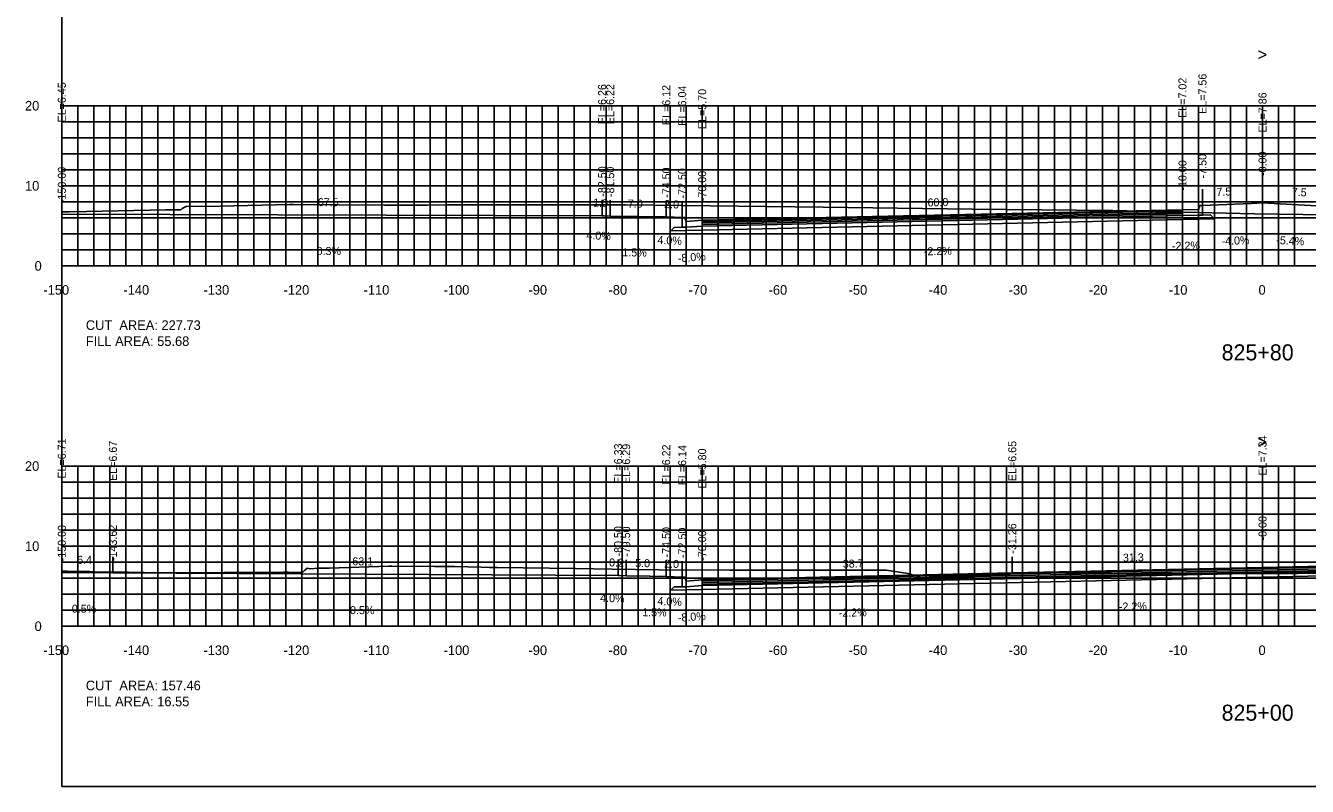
# Model space of a CAD drawing. Extents: x 1797419 to 1809236, y 248759 to 251512.
# Drawn here: x 1806896.5 to 1807056.6, y 250079.4 to 250174.4 of the extents above; entities that cross this region are included whole.
import ezdxf

# ---------------------------------------------------------------- set-up
doc = ezdxf.new("R2010")
doc.units = 0
for name, color, linetype in [('1', 7, 'Continuous'), ('10', 7, 'Continuous'), ('3', 7, 'Continuous'), ('31', 7, 'Continuous'), ('4', 7, 'Continuous'), ('60', 7, 'Continuous'), ('ANNO-TXT', 7, 'Continuous'), ('BASE', 7, 'Continuous'), ('CL-CNST', 7, 'Continuous'), ('Level 62', 7, 'Continuous'), ('LOWER BINDER', 7, 'Continuous'), ('M-ROADS', 7, 'Continuous'), ('UPPER BINDER', 7, 'Continuous'), ('WEARING', 7, 'Continuous')]:
    doc.layers.add(name, color=color, linetype=linetype)

msp = doc.modelspace()

# ---------------------------------------------------------------- linework, layer by layer
for p, q in [((1807043.5, 250151.99), (1807043.5, 250153.99)), ((1807051, 250152.29), (1807051, 250154.29)), ((1806901, 250150.88), (1806901, 250152.88)), ((1806968.5, 250150.69), (1806968.5, 250152.69)), ((1806968.51, 250150.69), (1806968.51, 250152.69)), ((1806969.51, 250150.65), (1806969.51, 250152.65)), ((1806976.51, 250150.55), (1806976.51, 250152.55)), ((1806978.5, 250150.47), (1806978.5, 250152.47)), ((1806981, 250150.13), (1806981, 250152.13)), ((1807041, 250151.45), (1807041, 250153.45)), ((1807051, 250106.77), (1807051, 250108.77)), ((1806901, 250106.14), (1806901, 250108.14)), ((1806907.38, 250106.11), (1806907.38, 250108.11)), ((1806970.5, 250105.76), (1806970.5, 250107.76)), ((1806971.5, 250105.72), (1806971.5, 250107.72)), ((1806976.5, 250105.65), (1806976.5, 250107.65)), ((1806978.5, 250105.57), (1806978.5, 250107.57)), ((1806981, 250105.23), (1806981, 250107.23)), ((1807019.74, 250106.08), (1807019.74, 250108.08))]:
    msp.add_line(p, q)
for points in [[(1806901, 250079.43), (1807201, 250079.43), (1807201, 250269.43), (1806901, 250269.43)], [(1807043.5, 250151.99), (1807043.17, 250151.99), (1807043, 250151.49), (1807041, 250151.45), (1807041, 250150.73), (1807043, 250150.77), (1807043.5, 250150.77)], [(1806981, 250150.13), (1806979, 250149.97), (1806978.84, 250150.47), (1806978.5, 250150.47), (1806978.5, 250149.25), (1806979, 250149.25), (1806981, 250149.41)], [(1806981, 250105.23), (1806979, 250105.07), (1806978.84, 250105.57), (1806978.5, 250105.57), (1806978.5, 250104.35), (1806979, 250104.35), (1806981, 250104.51)]]:
    msp.add_lwpolyline(points, close=True)
at = {"layer": '60'}
for p, q in [((1806900.94, 250164.43), (1806901, 250164.43)), ((1806901, 250144.43), (1806901, 250164.43)), ((1806900.94, 250154.43), (1806901, 250154.43)), ((1806900.94, 250144.43), (1806901, 250144.43)), ((1806901, 250144.43), (1807201, 250144.43)), ((1806901, 250144.37), (1806901, 250144.43)), ((1806911, 250144.37), (1806911, 250144.43)), ((1806921, 250144.37), (1806921, 250144.43)), ((1806931, 250144.37), (1806931, 250144.43)), ((1806941, 250144.37), (1806941, 250144.43)), ((1806951, 250144.37), (1806951, 250144.43)), ((1806961, 250144.37), (1806961, 250144.43)), ((1806971, 250144.37), (1806971, 250144.43)), ((1806981, 250144.37), (1806981, 250144.43)), ((1806991, 250144.37), (1806991, 250144.43)), ((1807001, 250144.37), (1807001, 250144.43)), ((1807011, 250144.37), (1807011, 250144.43)), ((1807021, 250144.37), (1807021, 250144.43)), ((1807031, 250144.37), (1807031, 250144.43)), ((1807041, 250144.37), (1807041, 250144.43)), ((1807051, 250144.37), (1807051, 250144.43)), ((1806900.94, 250119.43), (1806901, 250119.43)), ((1806901, 250099.43), (1806901, 250119.43)), ((1806900.94, 250109.43), (1806901, 250109.43)), ((1806900.94, 250099.43), (1806901, 250099.43)), ((1806901, 250099.43), (1807201, 250099.43)), ((1806901, 250099.37), (1806901, 250099.43)), ((1806911, 250099.37), (1806911, 250099.43)), ((1806921, 250099.37), (1806921, 250099.43)), ((1806931, 250099.37), (1806931, 250099.43)), ((1806941, 250099.37), (1806941, 250099.43)), ((1806951, 250099.37), (1806951, 250099.43)), ((1806961, 250099.37), (1806961, 250099.43)), ((1806971, 250099.37), (1806971, 250099.43)), ((1806981, 250099.37), (1806981, 250099.43)), ((1806991, 250099.37), (1806991, 250099.43)), ((1807001, 250099.37), (1807001, 250099.43)), ((1807011, 250099.37), (1807011, 250099.43)), ((1807021, 250099.37), (1807021, 250099.43)), ((1807031, 250099.37), (1807031, 250099.43)), ((1807041, 250099.37), (1807041, 250099.43)), ((1807051, 250099.37), (1807051, 250099.43))]:
    msp.add_line(p, q, dxfattribs=at)
at = {"layer": 'BASE'}
for points in [[(1806977.1, 250148.82), (1806977.5, 250149.23), (1806978.5, 250149.25), (1806979, 250149.25), (1806981, 250149.41), (1807041, 250150.73), (1807043, 250150.77), (1807043.5, 250150.77), (1807044.5, 250150.79), (1807044.98, 250150.32), (1807041, 250150.23), (1806981, 250148.91)], [(1807130.43, 250107.3), (1807134.16, 250107.38), (1807133.92, 250107.61), (1807132.92, 250107.64), (1807132.43, 250107.64), (1807130.43, 250107.8), (1807051, 250106.05), (1806981, 250104.51), (1806979, 250104.35), (1806978.5, 250104.35), (1806977.5, 250104.33), (1806977.1, 250103.92), (1806981, 250104.01), (1807051, 250105.55)]]:
    msp.add_lwpolyline(points, close=True, dxfattribs=at)
at = {"layer": 'CL-CNST'}
for points in [[(1806901, 250150.88), (1806968.5, 250150.69), (1806968.51, 250150.69), (1806968.77, 250150.68), (1806969.51, 250150.65), (1806976.51, 250150.55), (1806978.5, 250150.47), (1806978.84, 250150.47), (1806978.89, 250150.32), (1806979, 250149.97), (1806981, 250150.13), (1807041, 250151.45), (1807041, 250151.45), (1807043, 250151.49), (1807043.11, 250151.8), (1807043.17, 250151.99), (1807043.5, 250151.99), (1807049.59, 250152.24), (1807051, 250152.29), (1807053.21, 250152.17), (1807058.5, 250151.89)], [(1806901, 250106.14), (1806907.38, 250106.11), (1806970.5, 250105.76), (1806970.68, 250105.76), (1806971.5, 250105.72), (1806974.48, 250105.68), (1806976.5, 250105.65), (1806978.5, 250105.57), (1806978.84, 250105.57), (1806979, 250105.07), (1806981, 250105.23), (1807019.74, 250106.08), (1807051, 250106.77), (1807074.12, 250107.28), (1807130.43, 250108.52), (1807132.43, 250108.36), (1807132.59, 250108.86), (1807132.92, 250108.86), (1807133.92, 250107.61), (1807134.16, 250107.38), (1807134.92, 250108.94), (1807139.26, 250109), (1807139.92, 250109.01)]]:
    msp.add_lwpolyline(points, dxfattribs=at)
at = {"layer": 'Level 62'}
for p, q in [((1806901, 250164.43), (1807201, 250164.43)), ((1806901, 250144.43), (1806901, 250164.43)), ((1806903, 250144.43), (1806903, 250164.43)), ((1806905, 250144.43), (1806905, 250164.43)), ((1806907, 250144.43), (1806907, 250164.43)), ((1806909, 250144.43), (1806909, 250164.43)), ((1806911, 250144.43), (1806911, 250164.43)), ((1806913, 250144.43), (1806913, 250164.43)), ((1806915, 250144.43), (1806915, 250164.43)), ((1806917, 250144.43), (1806917, 250164.43)), ((1806919, 250144.43), (1806919, 250164.43)), ((1806921, 250144.43), (1806921, 250164.43)), ((1806923, 250144.43), (1806923, 250164.43)), ((1806925, 250144.43), (1806925, 250164.43)), ((1806927, 250144.43), (1806927, 250164.43)), ((1806929, 250144.43), (1806929, 250164.43)), ((1806931, 250144.43), (1806931, 250164.43)), ((1806933, 250144.43), (1806933, 250164.43)), ((1806935, 250144.43), (1806935, 250164.43)), ((1806937, 250144.43), (1806937, 250164.43)), ((1806939, 250144.43), (1806939, 250164.43)), ((1806941, 250144.43), (1806941, 250164.43)), ((1806943, 250144.43), (1806943, 250164.43)), ((1806945, 250144.43), (1806945, 250164.43)), ((1806947, 250144.43), (1806947, 250164.43)), ((1806949, 250144.43), (1806949, 250164.43)), ((1806951, 250144.43), (1806951, 250164.43)), ((1806953, 250144.43), (1806953, 250164.43)), ((1806955, 250144.43), (1806955, 250164.43)), ((1806957, 250144.43), (1806957, 250164.43)), ((1806959, 250144.43), (1806959, 250164.43)), ((1806961, 250144.43), (1806961, 250164.43)), ((1806963, 250144.43), (1806963, 250164.43)), ((1806965, 250144.43), (1806965, 250164.43)), ((1806967, 250144.43), (1806967, 250164.43)), ((1806969, 250144.43), (1806969, 250164.43)), ((1806971, 250144.43), (1806971, 250164.43)), ((1806973, 250144.43), (1806973, 250164.43)), ((1806975, 250144.43), (1806975, 250164.43)), ((1806977, 250144.43), (1806977, 250164.43)), ((1806979, 250144.43), (1806979, 250164.43)), ((1806981, 250144.43), (1806981, 250164.43)), ((1806983, 250144.43), (1806983, 250164.43)), ((1806985, 250144.43), (1806985, 250164.43)), ((1806987, 250144.43), (1806987, 250164.43)), ((1806989, 250144.43), (1806989, 250164.43)), ((1806991, 250144.43), (1806991, 250164.43)), ((1806993, 250144.43), (1806993, 250164.43)), ((1806995, 250144.43), (1806995, 250164.43)), ((1806997, 250144.43), (1806997, 250164.43)), ((1806999, 250144.43), (1806999, 250164.43)), ((1807001, 250144.43), (1807001, 250164.43)), ((1807003, 250144.43), (1807003, 250164.43)), ((1807005, 250144.43), (1807005, 250164.43)), ((1807007, 250144.43), (1807007, 250164.43)), ((1807009, 250144.43), (1807009, 250164.43)), ((1807011, 250144.43), (1807011, 250164.43)), ((1807013, 250144.43), (1807013, 250164.43)), ((1807015, 250144.43), (1807015, 250164.43)), ((1807017, 250144.43), (1807017, 250164.43)), ((1807019, 250144.43), (1807019, 250164.43)), ((1807021, 250144.43), (1807021, 250164.43)), ((1807023, 250144.43), (1807023, 250164.43)), ((1807025, 250144.43), (1807025, 250164.43)), ((1807027, 250144.43), (1807027, 250164.43)), ((1807029, 250144.43), (1807029, 250164.43)), ((1807031, 250144.43), (1807031, 250164.43)), ((1807033, 250144.43), (1807033, 250164.43)), ((1807035, 250144.43), (1807035, 250164.43)), ((1807037, 250144.43), (1807037, 250164.43)), ((1807039, 250144.43), (1807039, 250164.43)), ((1807041, 250144.43), (1807041, 250164.43)), ((1807043, 250144.43), (1807043, 250164.43)), ((1807045, 250144.43), (1807045, 250164.43)), ((1807047, 250144.43), (1807047, 250164.43)), ((1807049, 250144.43), (1807049, 250164.43)), ((1807051, 250144.43), (1807051, 250164.43)), ((1807053, 250144.43), (1807053, 250164.43)), ((1807055, 250144.43), (1807055, 250164.43)), ((1806901, 250162.43), (1807201, 250162.43)), ((1806901, 250160.43), (1807201, 250160.43)), ((1806901, 250158.43), (1807201, 250158.43)), ((1806901, 250156.43), (1807201, 250156.43)), ((1806901, 250154.43), (1807201, 250154.43)), ((1806901, 250152.43), (1807201, 250152.43)), ((1806901, 250150.43), (1807201, 250150.43)), ((1806901, 250148.43), (1807201, 250148.43)), ((1806901, 250146.43), (1807201, 250146.43)), ((1806901, 250144.43), (1807201, 250144.43)), ((1806901, 250119.43), (1807201, 250119.43)), ((1806901, 250099.43), (1806901, 250119.43)), ((1806903, 250099.43), (1806903, 250119.43)), ((1806905, 250099.43), (1806905, 250119.43)), ((1806907, 250099.43), (1806907, 250119.43)), ((1806909, 250099.43), (1806909, 250119.43)), ((1806911, 250099.43), (1806911, 250119.43)), ((1806913, 250099.43), (1806913, 250119.43)), ((1806915, 250099.43), (1806915, 250119.43)), ((1806917, 250099.43), (1806917, 250119.43)), ((1806919, 250099.43), (1806919, 250119.43)), ((1806921, 250099.43), (1806921, 250119.43)), ((1806923, 250099.43), (1806923, 250119.43)), ((1806925, 250099.43), (1806925, 250119.43)), ((1806927, 250099.43), (1806927, 250119.43)), ((1806929, 250099.43), (1806929, 250119.43)), ((1806931, 250099.43), (1806931, 250119.43)), ((1806933, 250099.43), (1806933, 250119.43)), ((1806935, 250099.43), (1806935, 250119.43)), ((1806937, 250099.43), (1806937, 250119.43)), ((1806939, 250099.43), (1806939, 250119.43)), ((1806941, 250099.43), (1806941, 250119.43)), ((1806943, 250099.43), (1806943, 250119.43)), ((1806945, 250099.43), (1806945, 250119.43)), ((1806947, 250099.43), (1806947, 250119.43)), ((1806949, 250099.43), (1806949, 250119.43)), ((1806951, 250099.43), (1806951, 250119.43)), ((1806953, 250099.43), (1806953, 250119.43)), ((1806955, 250099.43), (1806955, 250119.43)), ((1806957, 250099.43), (1806957, 250119.43)), ((1806959, 250099.43), (1806959, 250119.43)), ((1806961, 250099.43), (1806961, 250119.43)), ((1806963, 250099.43), (1806963, 250119.43)), ((1806965, 250099.43), (1806965, 250119.43)), ((1806967, 250099.43), (1806967, 250119.43)), ((1806969, 250099.43), (1806969, 250119.43)), ((1806971, 250099.43), (1806971, 250119.43)), ((1806973, 250099.43), (1806973, 250119.43)), ((1806975, 250099.43), (1806975, 250119.43)), ((1806977, 250099.43), (1806977, 250119.43)), ((1806979, 250099.43), (1806979, 250119.43)), ((1806981, 250099.43), (1806981, 250119.43)), ((1806983, 250099.43), (1806983, 250119.43)), ((1806985, 250099.43), (1806985, 250119.43)), ((1806987, 250099.43), (1806987, 250119.43)), ((1806989, 250099.43), (1806989, 250119.43)), ((1806991, 250099.43), (1806991, 250119.43)), ((1806993, 250099.43), (1806993, 250119.43)), ((1806995, 250099.43), (1806995, 250119.43)), ((1806997, 250099.43), (1806997, 250119.43)), ((1806999, 250099.43), (1806999, 250119.43)), ((1807001, 250099.43), (1807001, 250119.43)), ((1807003, 250099.43), (1807003, 250119.43)), ((1807005, 250099.43), (1807005, 250119.43)), ((1807007, 250099.43), (1807007, 250119.43)), ((1807009, 250099.43), (1807009, 250119.43)), ((1807011, 250099.43), (1807011, 250119.43)), ((1807013, 250099.43), (1807013, 250119.43)), ((1807015, 250099.43), (1807015, 250119.43)), ((1807017, 250099.43), (1807017, 250119.43)), ((1807019, 250099.43), (1807019, 250119.43)), ((1807021, 250099.43), (1807021, 250119.43)), ((1807023, 250099.43), (1807023, 250119.43)), ((1807025, 250099.43), (1807025, 250119.43)), ((1807027, 250099.43), (1807027, 250119.43)), ((1807029, 250099.43), (1807029, 250119.43)), ((1807031, 250099.43), (1807031, 250119.43)), ((1807033, 250099.43), (1807033, 250119.43)), ((1807035, 250099.43), (1807035, 250119.43)), ((1807037, 250099.43), (1807037, 250119.43)), ((1807039, 250099.43), (1807039, 250119.43)), ((1807041, 250099.43), (1807041, 250119.43)), ((1807043, 250099.43), (1807043, 250119.43)), ((1807045, 250099.43), (1807045, 250119.43)), ((1807047, 250099.43), (1807047, 250119.43)), ((1807049, 250099.43), (1807049, 250119.43)), ((1807051, 250099.43), (1807051, 250119.43)), ((1807053, 250099.43), (1807053, 250119.43)), ((1807055, 250099.43), (1807055, 250119.43)), ((1806901, 250117.43), (1807201, 250117.43)), ((1806901, 250115.43), (1807201, 250115.43)), ((1806901, 250113.43), (1807201, 250113.43)), ((1806901, 250111.43), (1807201, 250111.43)), ((1806901, 250109.43), (1807201, 250109.43)), ((1806901, 250107.43), (1807201, 250107.43)), ((1806901, 250105.43), (1807201, 250105.43)), ((1806901, 250103.43), (1807201, 250103.43)), ((1806901, 250101.43), (1807201, 250101.43)), ((1806901, 250099.43), (1807201, 250099.43))]:
    msp.add_line(p, q, dxfattribs=at)
at = {"layer": 'LOWER BINDER'}
for points in [[(1806981, 250149.6), (1806981, 250149.79), (1807041, 250151.11), (1807041, 250150.92)], [(1806981, 250149.41), (1806981, 250149.6), (1807041, 250150.92), (1807041, 250150.73)], [(1806981, 250104.7), (1807051, 250106.24), (1807130.43, 250107.99), (1807130.43, 250108.18), (1807051, 250106.43), (1806981, 250104.89)], [(1807051, 250106.05), (1806981, 250104.51), (1806981, 250104.7), (1807051, 250106.24), (1807130.43, 250107.99), (1807130.43, 250107.8)]]:
    msp.add_lwpolyline(points, close=True, dxfattribs=at)
at = {"layer": 'M-ROADS'}
for points in [[(1806901, 250151.16), (1806901.95, 250151.18), (1806904.09, 250151.22), (1806913.97, 250151.41), (1806914.87, 250151.43), (1806915.87, 250151.45), (1806916.05, 250151.58), (1806916.53, 250151.84), (1806920.75, 250151.88), (1806929.44, 250152.1), (1806929.56, 250152.1), (1806929.93, 250152.11), (1806941.33, 250152.03), (1806946.2, 250152.03), (1806946.55, 250152.03), (1806946.7, 250152.03), (1806948.98, 250152.05), (1806950.34, 250152.06), (1806959.96, 250152.07), (1806961.28, 250152.07), (1806961.46, 250152.07), (1806963.47, 250152.06), (1806964.36, 250152.06), (1806965.58, 250152.06), (1806967.05, 250152.05), (1806968.24, 250152.05), (1806969.24, 250152.05), (1806970.07, 250152.05), (1806970.79, 250152.04), (1806971.41, 250152.04), (1806996.13, 250151.78), (1807014.73, 250151.51), (1807032.03, 250151.33), (1807032.3, 250151.33), (1807049.99, 250150.95), (1807068.16, 250150.69)], [(1806901, 250106.31), (1806901.69, 250106.29), (1806902.67, 250106.28), (1806902.69, 250106.28), (1806904.47, 250106.25), (1806905, 250106.24), (1806909.35, 250106.16), (1806913.3, 250106.1), (1806921.3, 250106.14), (1806928.7, 250106.19), (1806929.33, 250106.17), (1806930.17, 250106.15), (1806931.06, 250106.13), (1806931.36, 250106.41), (1806931.64, 250106.67), (1806931.82, 250106.64), (1806932.12, 250106.61), (1806932.99, 250106.66), (1806934.41, 250106.68), (1806941.85, 250106.95), (1806942.23, 250106.95), (1806947.57, 250106.88), (1806947.79, 250106.88), (1806948.89, 250106.88), (1806950.04, 250106.87), (1806953.4, 250106.79), (1806954.45, 250106.78), (1806955.19, 250106.78), (1806955.4, 250106.78), (1806965.16, 250106.63), (1806969.74, 250106.54), (1806975.62, 250106.47), (1806984.44, 250106.42), (1807004.02, 250106.44), (1807006.69, 250106.02), (1807007.83, 250105.7), (1807007.88, 250105.69), (1807008.13, 250105.69), (1807008.24, 250105.69), (1807017.19, 250105.73), (1807017.42, 250105.73), (1807020.29, 250106.02), (1807020.37, 250106.1), (1807048.61, 250105.98), (1807068.78, 250106.1)]]:
    msp.add_lwpolyline(points, dxfattribs=at)
at = {"layer": 'UPPER BINDER'}
for points in [[(1807041, 250151.3), (1806981, 250149.98), (1806981, 250149.79), (1807041, 250151.11)], [(1806981, 250104.89), (1807051, 250106.43), (1807130.43, 250108.18), (1807130.43, 250108.37), (1807051, 250106.62), (1806981, 250105.08)]]:
    msp.add_lwpolyline(points, close=True, dxfattribs=at)
at = {"layer": 'WEARING'}
for points in [[(1807041, 250151.45), (1806981, 250150.13), (1806981, 250149.98), (1807041, 250151.3)], [(1807130.43, 250108.37), (1807130.43, 250108.52), (1807051, 250106.77), (1806981, 250105.23), (1806981, 250105.08), (1807051, 250106.62)]]:
    msp.add_lwpolyline(points, close=True, dxfattribs=at)

# ---------------------------------------------------------------- texts
at = {"layer": '1'}
for s, p in [('825+80', (1807045.89, 250132.63)), ('825+00', (1807045.89, 250087.63))]:
    msp.add_text(s, height=2, dxfattribs=at).set_placement(p)
at = {"layer": '10'}
for s, p in [('-150', (1806898.7, 250140.83)), ('-140', (1806908.7, 250140.83)), ('-130', (1806918.7, 250140.83)), ('-120', (1806928.7, 250140.83)), ('-110', (1806938.7, 250140.83)), ('-100', (1806948.7, 250140.83)), ('-90', (1806959.3, 250140.83)), ('-80', (1806969.3, 250140.83)), ('-70', (1806979.3, 250140.83)), ('-60', (1806989.3, 250140.83)), ('-50', (1806999.3, 250140.83)), ('-40', (1807009.3, 250140.83)), ('-30', (1807019.3, 250140.83)), ('-20', (1807029.3, 250140.83)), ('-10', (1807039.3, 250140.83)), ('0', (1807050.5, 250140.83)), ('-150', (1806898.7, 250095.83)), ('-140', (1806908.7, 250095.83)), ('-130', (1806918.7, 250095.83)), ('-120', (1806928.7, 250095.83)), ('-110', (1806938.7, 250095.83)), ('-100', (1806948.7, 250095.83)), ('-90', (1806959.3, 250095.83)), ('-80', (1806969.3, 250095.83)), ('-70', (1806979.3, 250095.83)), ('-60', (1806989.3, 250095.83)), ('-50', (1806999.3, 250095.83)), ('-40', (1807009.3, 250095.83)), ('-30', (1807019.3, 250095.83)), ('-20', (1807029.3, 250095.83)), ('-10', (1807039.3, 250095.83)), ('0', (1807050.5, 250095.83))]:
    msp.add_text(s, height=1.2, dxfattribs=at).set_placement(p)
at = {"layer": '3'}
for s, p in [('EL=7.56', (1807044, 250163.41)), ('EL=6.45', (1806901.5, 250162.34)), ('EL=6.26', (1806969, 250162.11)), ('EL=6.26', (1806969.01, 250162.11)), ('EL=6.22', (1806970.01, 250162.12)), ('EL=6.12', (1806977.01, 250162.01)), ('EL=6.04', (1806979, 250161.93)), ('EL=5.70', (1806981.5, 250161.51)), ('EL=7.02', (1807041.5, 250162.91)), ('EL=7.86', (1807051.5, 250161.08)), ('-7.50', (1807044, 250155.36)), ('-0.00', (1807051.5, 250155.66)), ('-150.00', (1806901.5, 250152.27)), ('-82.50', (1806969, 250153.07)), ('-82.50', (1806969.01, 250153.07)), ('-81.50', (1806970.01, 250153.03)), ('-10.00', (1807041.5, 250153.83)), ('-74.50', (1806977.01, 250152.93)), ('-72.50', (1806979, 250152.85)), ('-70.00', (1806981.5, 250152.51)), ('EL=7.34', (1807051.5, 250118.23)), ('EL=6.71', (1806901.5, 250117.86)), ('EL=6.67', (1806907.88, 250117.57)), ('EL=6.33', (1806971, 250117.23)), ('EL=6.29', (1806972, 250117.19)), ('EL=6.22', (1806977, 250117.11)), ('EL=6.14', (1806979, 250117.03)), ('EL=5.80', (1806981.5, 250116.61)), ('EL=6.65', (1807020.24, 250117.55)), ('-150.00', (1806901.5, 250107.53)), ('-143.62', (1806907.88, 250107.57)), ('-80.50', (1806971, 250108.14)), ('-31.26', (1807020.24, 250108.49)), ('-0.00', (1807051.5, 250110.14)), ('-79.50', (1806972, 250108.1)), ('-74.50', (1806977, 250108.03)), ('-72.50', (1806979, 250107.95)), ('-70.00', (1806981.5, 250107.61))]:
    msp.add_text(s, height=1, rotation=90, dxfattribs=at).set_placement(p)
at = {"layer": '31'}
for s, p in [('20', (1806896.4, 250163.83)), ('10', (1806896.4, 250153.83)), ('0', (1806897.6, 250143.83)), ('20', (1806896.4, 250118.83)), ('10', (1806896.4, 250108.83)), ('0', (1806897.6, 250098.83))]:
    msp.add_text(s, height=1.2, dxfattribs=at).set_placement(p)
at = {"layer": '4'}
for s, rotation, p in [('7.5', 2.2908, (1807045.26, 250153.16)), ('7.5', 356.894, (1807054.63, 250153.2)), ('67.5', 359.8423, (1806932.98, 250151.89)), ('1.0', 357.709, (1806967.36, 250151.84)), ('7.0', 359.1406, (1806971.7, 250151.72)), ('2.0', 357.7088, (1806976.23, 250151.66)), ('60.0', 1.2603, (1807009.16, 250151.85)), ('4.0%', 357.709, (1806966.52, 250147.77)), ('4.0%', 357.7088, (1806975.39, 250147.18)), ('-2.2%', 1.2607, (1807039.7, 250146.42)), ('-4.0%', 2.2908, (1807045.9, 250147.02)), ('-5.4%', 356.894, (1807052.7, 250147.17)), ('0.3%', 359.8423, (1806932.83, 250145.79)), ('1.5%', 359.1406, (1806971.02, 250145.63)), ('-8.0%', 4.5752, (1806978, 250144.87)), ('-2.2%', 1.2603, (1807008.7, 250145.74)), ('6.4', 359.689, (1806902.91, 250107.23)), ('63.1', 359.689, (1806937.29, 250107.04)), ('0.2', 357.7082, (1806969.35, 250106.91)), ('5.0', 359.1406, (1806972.62, 250106.82)), ('2.0', 357.7096, (1806976.23, 250106.76)), ('38.7', 1.2603, (1806998.57, 250106.72)), ('31.3', 1.2603, (1807033.57, 250107.49)), ('4.0%', 357.7082, (1806968.24, 250102.49)), ('4.0%', 357.7096, (1806975.39, 250102.09)), ('-2.2%', 1.2603, (1807033.07, 250101.37)), ('0.5%', 359.689, (1806902.25, 250101.13)), ('0.5%', 359.689, (1806937, 250100.95)), ('1.5%', 359.1406, (1806973.5, 250100.69)), ('-8.0%', 4.5735, (1806978, 250099.97)), ('-2.2%', 1.2603, (1806998.07, 250100.6))]:
    msp.add_text(s, height=1, rotation=rotation, dxfattribs=at).set_placement(p)
at = {"layer": '60'}
for s, height, p in [('>', 1.5, (1807050.39, 250170.09)), ('-', 0.0001, (1806901, 250144.43)), ('>', 1.5, (1807050.39, 250121.68)), ('-', 0.0001, (1806901, 250099.43))]:
    msp.add_text(s, height=height, dxfattribs=at).set_placement(p)
at = {"layer": 'ANNO-TXT'}
for s, p in [('CUT  AREA: 227.73', (1806904, 250136.43)), ('FILL AREA: 55.68', (1806904, 250134.43)), ('CUT  AREA: 157.46', (1806904, 250091.43)), ('FILL AREA: 16.55', (1806904, 250089.43))]:
    msp.add_text(s, height=1.2, dxfattribs=at).set_placement(p)

doc.saveas('drawing.dxf')
